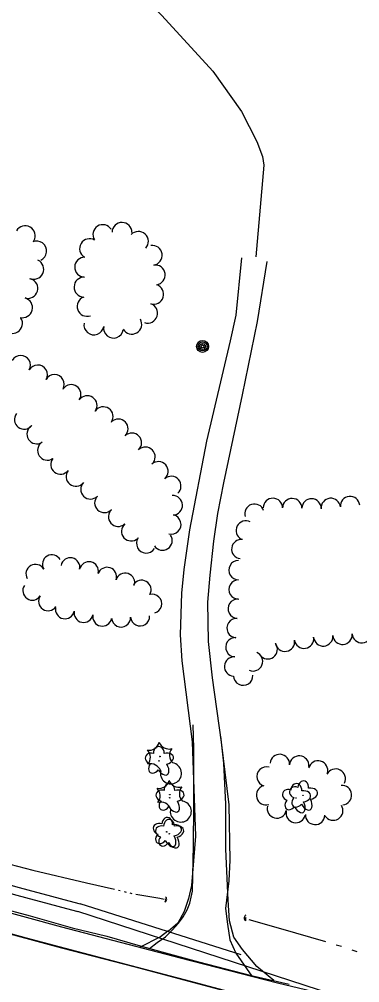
# Model space of a CAD drawing. Extents: x 588843 to 2552415, y 180129 to 269402.
# Drawn here: x 596816 to 596943.1, y 184387.3 to 184747.2 of the extents above; entities that cross this region are included whole.
import ezdxf

# ---------------------------------------------------------------- set-up
doc = ezdxf.new("R2010")
doc.units = 0
for name, color, linetype in [('Default', 7, 'Continuous'), ('E_DRN', 7, 'Continuous'), ('E_DWY', 7, 'Continuous'), ('E_LAND_TreeLine_P', 7, 'Continuous'), ('E_LAND_Vegetation', 7, 'Continuous'), ('E_MISCPROP', 7, 'Continuous'), ('E_RDWY', 7, 'Continuous'), ('E_RDWY_Gravel', 7, 'Continuous'), ('E_WTR_P', 7, 'Continuous')]:
    doc.layers.add(name, color=color, linetype=linetype)

# ---------------------------------------------------------------- blocks, each defined once
blk = doc.blocks.new('DTRE')
at = {"layer": 'Default'}
blk.add_circle((-0.18, 0), 0.183, dxfattribs=at)
for centre, major_axis, ratio in [((-1.87, 5.32), (1.36, -4.98), 0.782863), ((4.06, 2.74), (-5.27, -2.93), 0.691916), ((-5.87, 0.15), (4.93, -0.12), 0.832022), ((-2.49, -5.24), (1.8, 4.86), 0.716896), ((3.54, -3.71), (-5.01, 4.58), 0.560249)]:
    blk.add_ellipse(centre, major_axis=major_axis, ratio=ratio, start_param=1.570796, end_param=4.712389, dxfattribs=at)
blk = doc.blocks.new('CTRE')
at = {"layer": 'Default'}
blk.add_circle((0, 0), 0.223, dxfattribs=at)
for centre, start, end in [((-11.97, 8.96), 280.2067, 5.97162), ((1.81, 14.92), 220.21132, 305.97623), ((13.83, 5.89), 160.21133, 245.97624), ((-13.83, -5.9), 340.21132, 65.97623), ((-1.81, -14.93), 40.21133, 125.97624), ((12.03, -9.04), 185.92721, 100.25111)]:
    blk.add_arc(centre, 7.87, start, end, dxfattribs=at)
blk = doc.blocks.new('CULV2')
at = {"layer": 'E_DRN'}
blk.add_arc((20, 15), 24.6, 216.8699, 323.1301, dxfattribs=at)
blk = doc.blocks.new('CULV2_4')
at = {"layer": 'E_DRN'}
blk.add_arc((65, 48), 80.7, 216.8699, 323.1301, dxfattribs=at)
blk = doc.blocks.new('DTRE_4')
at = {"layer": 'E_LAND_Vegetation'}
blk.add_circle((-0.6, 0), 0.601, dxfattribs=at)
for centre, major_axis, ratio in [((-6.1, 17.5), (4.5, -16.3), 0.782863), ((13.3, 9), (-17.3, -9.6), 0.691916), ((-19.3, 0.5), (16.2, -0.4), 0.832022), ((-8.2, -17.2), (5.9, 15.9), 0.716896), ((11.6, -12.2), (-16.4, 15), 0.560249)]:
    blk.add_ellipse(centre, major_axis=major_axis, ratio=ratio, start_param=1.570796, end_param=4.712389, dxfattribs=at)
blk = doc.blocks.new('POLE_3')
at = {"layer": 'E_MISCPROP'}
for radius in [14.6, 11, 7.32, 3.66]:
    blk.add_circle((0, 0), radius, dxfattribs=at)

msp = doc.modelspace()

# ---------------------------------------------------------------- linework, layer by layer
at = {"layer": 'E_DWY'}
for points in [[(596614.32, 184940.75), (596634.1, 184933.58), (596650.83, 184925.93), (596668.47, 184917.08), (596681.42, 184908.52), (596695.43, 184898.22), (596717.13, 184880.63), (596738.35, 184862.77), (596764.37, 184840.64), (596787.08, 184821.11), (596817.14, 184796.7), (596844.16, 184774.8), (596869.24, 184748.57), (596888.27, 184727.8), (596899.05, 184712.7), (596904.71, 184701.53), (596906.86, 184695.94), (596907.3, 184692.7), (596904.33, 184658.43)], [(596898.96, 184658.06), (596896.83, 184636.67), (596894.8, 184627.04), (596885.94, 184589.64), (596879.61, 184556.49), (596877.53, 184541.72), (596876.64, 184532.82), (596876.14, 184517.29), (596876.71, 184507.57), (596880.53, 184477.29), (596881.82, 184442.03), (596880.31, 184423.63), (596879.18, 184418.79), (596877.54, 184413.99), (596875.17, 184409.6), (596871.73, 184406.66), (596871.51, 184406.61), (596868.7, 184404.45), (596860.89, 184400.55)], [(596908.47, 184656.69), (596904.82, 184634.36), (596899.22, 184606.89), (596892.24, 184574.03), (596890.01, 184562.55), (596888.53, 184552.24), (596887.13, 184539.59), (596886.34, 184529.5), (596886.6, 184514.82), (596888.1, 184501.26), (596891.44, 184477.21), (596894.23, 184453.84), (596894.7, 184433.11), (596894.27, 184425.45), (596893.08, 184415.05), (596893.77, 184409.18), (596894.68, 184403.36), (596896.87, 184398.34), (596902.82, 184389.8)], [(596864.62, 184400.18), (596867.54, 184402.32), (596870.66, 184404.5), (596873.23, 184407.09), (596875.5, 184409.64), (596877.21, 184411.91), (596878.66, 184414.61), (596879.71, 184417.09), (596880.74, 184421.58), (596881.06, 184438.55), (596881.24, 184453.4), (596881.19, 184474.79), (596880.97, 184483.66)], [(596911.03, 184388.14), (596904.66, 184393.37), (596899.35, 184399.73), (596896.19, 184404.42), (596894.46, 184410.45), (596894.05, 184418.14), (596893.17, 184437.21), (596893.21, 184454.08), (596892.43, 184469.39), (596891.3, 184479.39)]]:
    msp.add_lwpolyline(points, dxfattribs=at)
at = {"layer": 'E_LAND_TreeLine_P'}
for centre, radius, start, end in [((596818.26, 184666.29), 3.74, 330.8151, 150.8151), ((596847.23, 184666.75), 3.71, 32.3436, 212.3436), ((596854.4, 184667.58), 3.71, 359.54, 179.54), ((596842.27, 184661.51), 3.71, 59.0398, 239.0398), ((596860.51, 184664.21), 3.71, 317.168, 137.168), ((596822.53, 184660.61), 3.74, 293.5645, 113.5645), ((596865.68, 184659.02), 3.71, 278.5262, 98.5262), ((596840.44, 184654.57), 3.71, 88.2, 268.2), ((596821.43, 184653.81), 3.74, 245.0735, 65.0735), ((596866.78, 184651.68), 3.71, 278.5262, 98.5262), ((596819.24, 184646.66), 3.74, 253.0621, 73.0621), ((596840.2, 184647.15), 3.71, 88.2, 268.2), ((596866.22, 184644.48), 3.71, 252.2546, 72.2546), ((596817.25, 184639.46), 3.74, 255.4657, 75.4657), ((596841.33, 184639.95), 3.71, 109.5809, 289.5809), ((596863.96, 184637.41), 3.71, 252.2546, 72.2546), ((596813.49, 184633.6), 3.74, 212.0746, 32.0746), ((596843.89, 184633.04), 3.71, 170.504, 350.504), ((596851.21, 184631.81), 3.71, 170.504, 350.504), ((596858.04, 184633.3), 3.71, 209.9277, 29.9277), ((596816.55, 184617.99), 3.64, 330.4464, 150.4464), ((596822.88, 184614.41), 3.64, 330.4464, 150.4464), ((596829.2, 184610.82), 3.64, 330.4464, 150.4464), ((596835.43, 184607.07), 3.64, 325.3858, 145.3858), ((596841.42, 184602.93), 3.64, 325.3858, 145.3858), ((596817.86, 184597.69), 3.64, 142.5078, 322.5078), ((596847.41, 184598.8), 3.64, 325.3858, 145.3858), ((596853.02, 184594.23), 3.64, 313.9525, 133.9525), ((596822.55, 184592.25), 3.64, 122.9779, 302.9779), ((596858.07, 184588.99), 3.64, 313.9525, 133.9525), ((596826.51, 184586.15), 3.64, 122.9779, 302.9779), ((596863.12, 184583.75), 3.64, 313.9525, 133.9525), ((596831.44, 184580.93), 3.64, 141.6603, 321.6603), ((596867.96, 184578.32), 3.64, 311.3795, 131.3795), ((596837.15, 184576.42), 3.64, 141.6603, 321.6603), ((596872.77, 184572.86), 3.64, 311.3795, 131.3795), ((596842.61, 184571.63), 3.64, 135.7209, 315.7209), ((596847.82, 184566.55), 3.64, 135.7209, 315.7209), ((596873.33, 184565.67), 3.64, 272.9224, 92.9224), ((596910.71, 184564.7), 3.61, 359.1689, 179.1689), ((596917.92, 184564.6), 3.61, 359.1689, 179.1689), ((596925.14, 184564.49), 3.61, 359.1689, 179.1689), ((596932.34, 184564.68), 3.61, 5.4725, 185.4725), ((596939.53, 184565.37), 3.61, 5.4725, 185.4725), ((596852.95, 184561.4), 3.64, 131.8442, 311.8442), ((596903.84, 184562.54), 3.61, 18.2381, 198.2381), ((596872.78, 184558.5), 3.64, 255.6326, 75.6326), ((596857.81, 184555.98), 3.64, 131.8442, 311.8442), ((596900.59, 184556.23), 3.61, 62.0192, 242.0192), ((596863.44, 184551.46), 3.64, 146.7166, 326.7166), ((596869.5, 184552.5), 3.64, 213.7377, 33.7377), ((596898.91, 184549.31), 3.61, 82.6781, 262.6781), ((596828.22, 184543.6), 3.55, 30.0452, 210.0452), ((596835.1, 184542.5), 3.55, 348.082, 168.082), ((596822.07, 184540.05), 3.55, 30.0452, 210.0452), ((596842.05, 184541.03), 3.55, 348.082, 168.082), ((596848.83, 184538.95), 3.55, 342.1184, 162.1184), ((596897.87, 184541.45), 3.61, 90.4934, 270.4934), ((596855.58, 184536.77), 3.55, 342.1184, 162.1184), ((596820.91, 184533.77), 3.55, 146.0419, 326.0419), ((596861.7, 184534.11), 3.55, 330.1276, 150.1276), ((596897.93, 184534.23), 3.61, 90.4934, 270.4934), ((596826.79, 184529.81), 3.55, 146.0419, 326.0419), ((596865.66, 184528.87), 3.55, 285.5934, 105.5934), ((596897.57, 184527.03), 3.61, 86.5786, 266.5786), ((596833.09, 184526.83), 3.55, 168.7837, 348.7837), ((596840.05, 184525.45), 3.55, 168.7837, 348.7837), ((596847.01, 184524.07), 3.55, 168.7837, 348.7837), ((596861.14, 184524.13), 3.55, 183.1894, 3.1894), ((596854.05, 184523.73), 3.55, 183.1894, 3.1894), ((596897.14, 184519.82), 3.61, 86.5786, 266.5786), ((596936.7, 184517.29), 3.61, 184.8711, 4.8711), ((596943.89, 184517.9), 3.61, 184.8711, 4.8711), ((596896.71, 184512.62), 3.61, 86.5786, 266.5786), ((596908.8, 184511.89), 3.61, 215.8882, 35.8882), ((596915.22, 184514.72), 3.61, 188.8526, 8.8526), ((596922.35, 184515.83), 3.61, 188.8526, 8.8526), ((596929.51, 184516.68), 3.61, 184.8711, 4.8711), ((596903.3, 184507.38), 3.61, 247.423, 67.423), ((596896.24, 184505.42), 3.61, 85.8579, 265.8579), ((596899.61, 184502.03), 3.61, 182.983, 2.983), ((596913.29, 184469.02), 3.64, 355.3323, 175.3323), ((596920.54, 184468.43), 3.64, 355.3323, 175.3323), ((596927.58, 184466.61), 3.64, 344.548, 164.548), ((596908.34, 184464.37), 3.64, 74.548, 254.548), ((596934.15, 184463.54), 3.64, 333.2381, 153.2381), ((596908.17, 184457.38), 3.64, 106.5534, 286.5534), ((596936.48, 184457.43), 3.64, 275.1041, 95.1041), ((596912.19, 184452.46), 3.64, 166.4572, 346.4572), ((596933.23, 184451.65), 3.64, 212.2743, 32.2743), ((596919.27, 184450.76), 3.64, 166.4572, 346.4572), ((596926.48, 184450.04), 3.64, 177.3523, 357.3523)]:
    msp.add_arc(centre, radius, start, end, dxfattribs=at)
at = {"layer": 'E_RDWY'}
for points in [[(596547.24, 184484.26), (596588.97, 184470.97), (596621.02, 184460.94), (596655.76, 184450.47), (596688.84, 184440.77), (596721.71, 184431.03), (596751.12, 184422.69), (596780.73, 184414.29), (596810.62, 184406.13), (596831.75, 184400.44)], [(597032.69, 184351.08), (597016.17, 184354.94), (596991.76, 184360.55), (596972.87, 184365.01), (596950.02, 184370.52), (596930.95, 184375.07), (596906.62, 184381.14), (596892.19, 184384.61), (596880.05, 184387.83), (596860.19, 184393.05), (596830.91, 184400.75), (596818.75, 184404), (596788.82, 184412.15), (596765.6, 184418.74), (596743.28, 184424.94), (596706.19, 184435.62), (596685.24, 184441.92), (596658.8, 184449.78), (596634.24, 184457.17), (596618.91, 184461.89), (596609.39, 184464.84)], [(596898.92, 184397.78), (596838.72, 184416.8)], [(596933.09, 184382.94), (596837.87, 184413.93)], [(596831.75, 184400.44), (596858.75, 184393.38), (596892.45, 184384.48), (596919.43, 184377.87), (596951.34, 184370.1), (596983.45, 184362.27), (597016.79, 184354.74), (597046.68, 184347.63), (597079.81, 184340.05), (597123.33, 184329.81), (597158.41, 184321.69), (597191.53, 184314.11), (597231.88, 184304.53), (597278.69, 184293.59), (597318.11, 184284.48), (597364.49, 184273.87), (597407.26, 184263.94), (597449.32, 184254.1), (597493.42, 184244.01), (597537.64, 184233.58), (597587.58, 184222.19), (597639.5, 184210.36), (597689.48, 184198.75)]]:
    msp.add_lwpolyline(points, dxfattribs=at)
for radius, end in [(5661.62, 254.96038), (5664.62, 254.95959)]:
    msp.add_arc((598307.84, 189884.49), radius, 252.93655, end, dxfattribs=at)
at = {"layer": 'E_RDWY_Gravel'}
for points in [[(595975.95, 184712.78), (596010.71, 184697.88), (596050.61, 184680.33), (596090.13, 184663.31), (596136.38, 184643.64), (596183.24, 184624.64), (596214.32, 184612.29), (596261.47, 184593.93), (596306.18, 184576.89), (596344.05, 184562.82), (596385.96, 184547.61), (596430.8, 184531.77), (596482.57, 184513.97), (596528.64, 184498.41), (596576.39, 184483.31), (596622.69, 184468.93), (596669.35, 184454.34), (596713.24, 184441.37), (596761.43, 184427.81), (596803.95, 184415.85), (596831.79, 184408.16)], [(596611.14, 184473.13), (596614.74, 184472), (596630.39, 184467.08), (596646.74, 184461.96), (596665.69, 184456.22), (596678.9, 184452.1), (596693.3, 184447.98), (596704.68, 184444.61), (596719.96, 184440.14), (596738.65, 184434.83), (596753.47, 184430.64), (596766.89, 184426.88), (596779.01, 184423.53), (596792.33, 184419.89), (596807.89, 184415.57), (596820.15, 184412.31), (596835.79, 184407.91), (596848.7, 184404.69), (596861.15, 184401.14), (596869.31, 184398.9), (596882.91, 184395.1), (596902.55, 184390.09), (596916.82, 184386.81)], [(596831.79, 184408.16), (596876.04, 184396.59), (596912.48, 184387.35), (596960.41, 184375.89), (597008.48, 184364.6), (597059.68, 184352.45), (597113.53, 184339.98), (597173.17, 184326.02), (597224.72, 184313.98), (597285, 184300.47), (597347.07, 184286.15), (597402.84, 184273.05), (597467.86, 184258.02), (597525.2, 184244.48), (597582.05, 184231.5), (597632.68, 184219.92), (597677.17, 184209.73), (597698.04, 184205.01)]]:
    msp.add_lwpolyline(points, dxfattribs=at)
at = {"layer": 'E_WTR_P'}
for points in [[(596812.46, 184431.68), (596821.13, 184429.36), (596841.08, 184424.64)], [(596841.08, 184424.64), (596851.57, 184422.23)], [(596853.02, 184421.9), (596853.74, 184421.73)], [(596855.19, 184421.4), (596855.91, 184421.23)], [(596857.36, 184420.9), (596858.08, 184420.73)], [(596859.53, 184420.42), (596868.56, 184418.95), (596870.12, 184418.51)], [(596901.79, 184411.02), (596913.58, 184407.66), (596930.36, 184402.71)], [(596934.3, 184401.55), (596936.27, 184400.97)], [(596940.15, 184399.66), (596942.09, 184398.98)]]:
    msp.add_lwpolyline(points, dxfattribs=at)

# ---------------------------------------------------------------- block references
at = {"layer": 'E_DRN'}
for name, p, xscale, yscale, rotation in [('CULV2', (596870.4, 184417.66), 0.02782064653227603, 0.027820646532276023, 75.83036006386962), ('CULV2_4', (596870.54, 184417.55), 0.014467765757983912, 0.01446776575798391, 87.07681831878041), ('CULV2_4', (596900.6, 184412.6), 0.01600326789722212, 0.016003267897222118, -94.1420569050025), ('CULV2', (596900.76, 184411.76), 0.029329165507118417, 0.029329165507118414, -90.59018687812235)]:
    msp.add_blockref(name, p, dxfattribs=dict(at, xscale=xscale, yscale=yscale, rotation=rotation))
at = {"layer": 'E_LAND_Vegetation'}
for name, p, xscale, yscale, rotation in [('CTRE', (596868.54, 184471.85), 0.4999999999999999, 0.4999999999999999, -19.880233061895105), ('DTRE_4', (596868.31, 184470.19), 0.1524003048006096, 0.15240030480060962, -15.451989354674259), ('CTRE', (596872.23, 184457.58), 0.4999999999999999, 0.4999999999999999, -19.880233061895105), ('DTRE_4', (596872.28, 184456.38), 0.1524003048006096, 0.15240030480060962, -15.451989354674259), ('DTRE', (596919.46, 184456.33), 0.4999999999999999, 0.4999999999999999, -19.880233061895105), ('DTRE', (596922.02, 184457.31), 0.4999999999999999, 0.4999999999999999, -19.880233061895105), ('DTRE', (596871.2, 184443.67), 0.4999999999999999, 0.4999999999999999, -19.880233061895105), ('DTRE_4', (596872.14, 184442.96), 0.1524003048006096, 0.15240030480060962, -15.451989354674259)]:
    msp.add_blockref(name, p, dxfattribs=dict(at, xscale=xscale, yscale=yscale, rotation=rotation))
at = {"layer": 'E_MISCPROP', "xscale": 0.1524003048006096, "yscale": 0.15240030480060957, "rotation": -15.836204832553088}
msp.add_blockref('POLE_3', (596884.45, 184624.98), dxfattribs=at)

doc.saveas('drawing.dxf')
